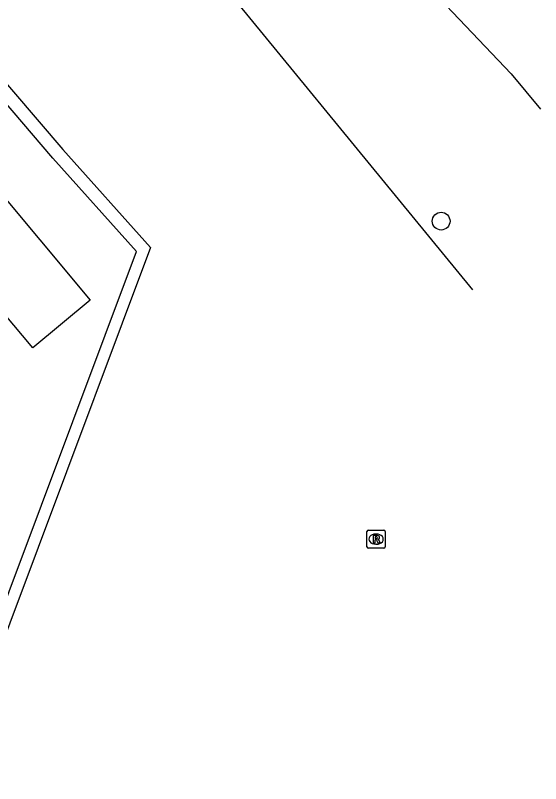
# Model space of a CAD drawing. Extents: x 155888 to 156864, y 383882 to 384671.
# Drawn here: x 156831.34 to 156860.3, y 384365.97 to 384408.33 of the extents above; entities that cross this region are included whole.
import ezdxf

# ---------------------------------------------------------------- set-up
doc = ezdxf.new("R2010")
doc.units = 0
for name, color, linetype in [('IMGEO_Boom', 7, 'Continuous'), ('IMGEO_Gemengd_bos', 7, 'Continuous'), ('IMGEO_Haag', 7, 'Continuous'), ('IMGEO_Hek', 7, 'Continuous'), ('IMGEO_Loofbos', 7, 'Continuous'), ('IMGEO_Pand_vergunning_verleend', 7, 'Continuous'), ('IMGEO_Rioolput', 7, 'Continuous')]:
    doc.layers.add(name, color=color, linetype=linetype)

msp = doc.modelspace()

# ---------------------------------------------------------------- linework, layer by layer
at = {"layer": 'IMGEO_Boom'}
msp.add_circle((156854.819, 384396.981), 0.489, dxfattribs=at)
at = {"layer": 'IMGEO_Gemengd_bos'}
msp.add_lwpolyline([(156856.559, 384393.186), (156839.413, 384414.127), (156845.041, 384419.447)], dxfattribs=at)
at = {"layer": 'IMGEO_Haag'}
for points in [[(156828.399, 384407.418), (156833.96, 384400.938), (156838.8, 384395.521), (156826.399, 384362.45), (156818.261, 384340.326)], [(156817.787, 384340.957), (156817.831, 384341.076), (156825.74, 384362.577), (156838.015, 384395.311), (156833.412, 384400.461), (156827.845, 384406.95)]]:
    msp.add_lwpolyline(points, dxfattribs=at)
at = {"layer": 'IMGEO_Hek'}
for points in [[(156838.015, 384395.311), (156833.412, 384400.461), (156827.845, 384406.95)], [(156817.831, 384341.076), (156825.74, 384362.577), (156838.015, 384395.311)]]:
    msp.add_lwpolyline(points, dxfattribs=at)
at = {"layer": 'IMGEO_Loofbos'}
msp.add_lwpolyline([(156845.041, 384419.447), (156858.672, 384405.103), (156860.303, 384403.152)], dxfattribs=at)
at = {"layer": 'IMGEO_Pand_vergunning_verleend'}
msp.add_lwpolyline([(156823.997, 384399.904), (156827.133, 384402.6), (156835.462, 384392.62), (156832.31, 384389.99), (156830.69, 384391.931), (156829.927, 384391.294), (156826.865, 384394.964), (156827.605, 384395.581), (156823.997, 384399.904)], dxfattribs=at)
at = {"layer": 'IMGEO_Rioolput'}
for p, q in [((156850.729, 384379.024), (156850.729, 384379.876)), ((156850.804, 384379.95), (156851.656, 384379.95)), ((156851.217, 384379.73), (156851.242, 384379.73)), ((156851.73, 384379.876), (156851.73, 384379.024)), ((156851.656, 384378.95), (156850.804, 384378.95)), ((156851.24, 384379.17), (156851.215, 384379.17))]:
    msp.add_line(p, q, dxfattribs=at)
for points in [[(156850.729, 384379.024), (156850.729, 384379.876)], [(156850.804, 384379.95), (156851.656, 384379.95)], [(156851.73, 384379.876), (156851.73, 384379.024)], [(156851.318, 384379.648), (156851.066, 384379.65), (156851.066, 384379.25)], [(156851.066, 384379.25), (156851.19, 384379.25), (156851.19, 384379.412), (156851.201, 384379.412)], [(156851.244, 384379.569), (156851.19, 384379.569), (156851.19, 384379.488)], [(156851.19, 384379.488), (156851.242, 384379.488)], [(156851.248, 384379.383), (156851.319, 384379.25), (156851.459, 384379.25), (156851.394, 384379.376)], [(156851.656, 384378.95), (156850.804, 384378.95)]]:
    msp.add_lwpolyline(points, dxfattribs=at)
for centre, radius, start, end in [((156850.806, 384379.874), 0.0765, 91.552, 178.448), ((156850.806, 384379.874), 0.0765, 91.552, 178.448), ((156851.654, 384379.874), 0.0765, 1.552, 88.448), ((156851.654, 384379.874), 0.0765, 1.552, 88.448), ((156851.2, 384379.359), 0.0533, 26.0293, 88.6989), ((156851.226, 384379.677), 0.19, 274.7715, 282.9687), ((156851.25, 384379.473), 0.0964, 77.0061, 93.1865), ((156851.264, 384379.53), 0.0378, 276.6634, 79.6772), ((156851.317, 384379.538), 0.109, 350.3612, 89.416), ((156851.315, 384379.538), 0.112, 277.5842, 350.9817), ((156851.299, 384379.323), 0.108, 29.5134, 73.7905), ((156850.806, 384379.026), 0.0765, 181.552, 268.448), ((156850.806, 384379.026), 0.0765, 181.552, 268.448), ((156851.654, 384379.026), 0.0765, 271.552, 358.448), ((156851.654, 384379.026), 0.0765, 271.552, 358.448)]:
    msp.add_arc(centre, radius, start, end, dxfattribs=at)
for centre, major_axis, ratio, start_param, end_param in [((156851.216, 384379.45), (-0.387, 0.002), 0.722429, 4.712389, 7.853982), ((156851.241, 384379.45), (-0.39, 0.002), 0.717154, 1.570796, 4.712389)]:
    msp.add_ellipse(centre, major_axis=major_axis, ratio=ratio, start_param=start_param, end_param=end_param, dxfattribs=at)

doc.saveas('drawing.dxf')
